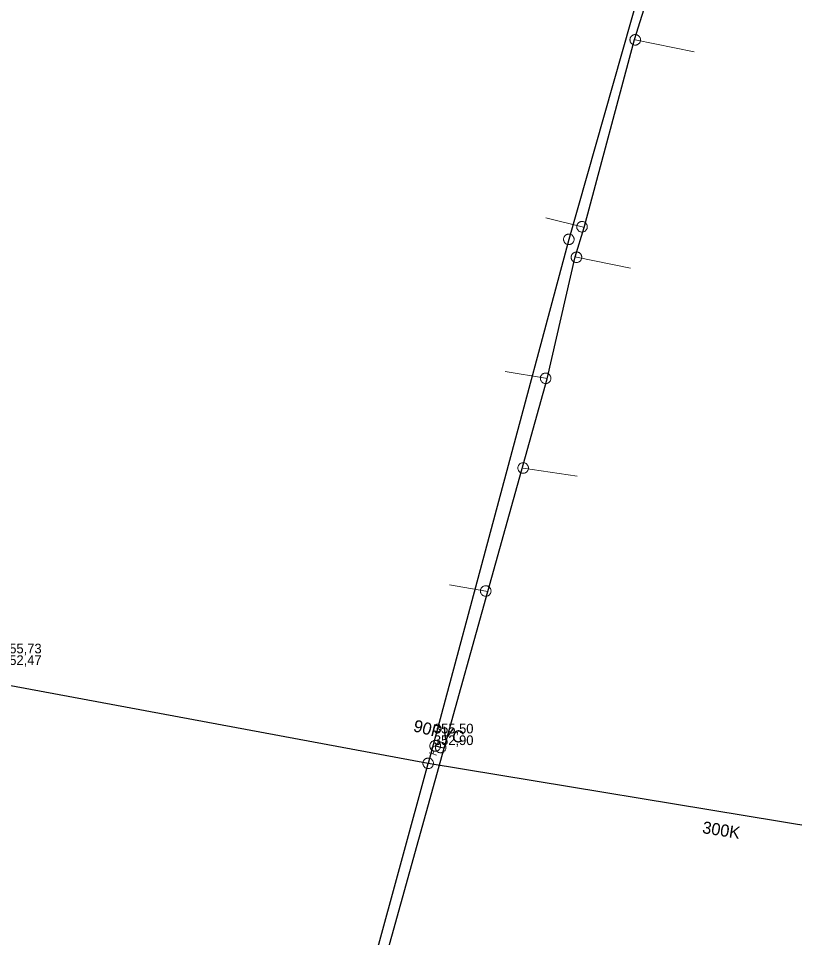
# Model space of a CAD drawing. Extents: x -741806 to -738704, y -1059275 to -1055387.
# Drawn here: x -740777.8 to -740713.6, y -1057880.2 to -1057804.2 of the extents above; entities that cross this region are included whole.
import ezdxf

# ---------------------------------------------------------------- set-up
doc = ezdxf.new("R2010")
doc.units = 0
doc.header["$LTSCALE"] = 0.4
for name, color, linetype, lineweight in [('2', 7, 'Continuous', 25), ('21', 7, 'Continuous', 13), ('3', 7, 'Continuous', 13), ('50', 7, 'Continuous', 13), ('51', 7, 'Continuous', 13), ('52', 7, 'Continuous', 25), ('6', 7, 'Continuous', 13)]:
    doc.layers.add(name, color=color, linetype=linetype, lineweight=lineweight)
doc.layers.add('5', color=7, linetype='Continuous')
doc.layers.add('53', color=7, linetype='Continuous')

msp = doc.modelspace()

# ---------------------------------------------------------------- linework, layer by layer
at = {"layer": '2'}
for p in [(-740756.37, -1057911.35), (-740694.1, -1057874.1)]:
    msp.add_line(p, (-740743.93, -1057865.84), dxfattribs=at)
for points in [[(-740701.17, -1057709.36), (-740708.18, -1057736.82), (-740719.8, -1057778.56), (-740732.3, -1057822.51), (-740743.93, -1057865.84)], [(-740743.93, -1057865.84), (-740779.64, -1057859.22), (-740786.62, -1057815.629), (-740786.91, -1057814.78)]]:
    msp.add_lwpolyline(points, dxfattribs=at)
at = {"layer": '21'}
for points in [[(-740726.859, -1057805.99), (-740726.809, -1057806.01), (-740721.93, -1057806.994)], [(-740731.035, -1057821.527), (-740731.21, -1057821.47), (-740734.206, -1057820.739)], [(-740731.769, -1057823.959), (-740731.67, -1057823.99), (-740727.203, -1057824.889)], [(-740734.098, -1057834.034), (-740734.219, -1057834), (-740737.577, -1057833.448)], [(-740736.15, -1057841.402), (-740736.079, -1057841.419), (-740731.612, -1057842.093)], [(-740739, -1057851.635), (-740739.17, -1057851.59), (-740742.159, -1057851.084)]]:
    msp.add_lwpolyline(points, dxfattribs=at)
at = {"layer": '3'}
for points in [[(-740732.42, -1057822.931), (-740732.376, -1057822.94), (-740732.33, -1057822.946), (-740732.284, -1057822.946), (-740732.239, -1057822.943), (-740732.194, -1057822.934), (-740732.15, -1057822.92), (-740732.108, -1057822.902), (-740732.068, -1057822.88), (-740732.031, -1057822.853), (-740731.996, -1057822.823), (-740731.965, -1057822.79), (-740731.937, -1057822.753), (-740731.914, -1057822.714), (-740731.894, -1057822.673), (-740731.88, -1057822.629), (-740731.869, -1057822.584), (-740731.864, -1057822.539), (-740731.863, -1057822.493), (-740731.868, -1057822.447), (-740731.876, -1057822.402), (-740731.89, -1057822.359), (-740731.907, -1057822.317), (-740731.93, -1057822.277), (-740731.956, -1057822.239), (-740731.987, -1057822.204), (-740732.021, -1057822.174), (-740732.056, -1057822.146), (-740732.096, -1057822.122), (-740732.138, -1057822.103), (-740732.181, -1057822.089), (-740732.225, -1057822.078), (-740732.27, -1057822.073), (-740732.317, -1057822.072), (-740732.363, -1057822.077), (-740732.407, -1057822.085), (-740732.451, -1057822.098), (-740732.493, -1057822.117), (-740732.534, -1057822.139), (-740732.57, -1057822.165), (-740732.605, -1057822.195), (-740732.636, -1057822.229), (-740732.664, -1057822.265), (-740732.688, -1057822.304), (-740732.707, -1057822.346), (-740732.721, -1057822.39), (-740732.732, -1057822.434), (-740732.738, -1057822.48), (-740732.738, -1057822.525), (-740732.733, -1057822.571), (-740732.724, -1057822.616), (-740732.711, -1057822.66), (-740732.694, -1057822.702), (-740732.671, -1057822.742), (-740732.645, -1057822.779), (-740732.614, -1057822.814), (-740732.581, -1057822.845), (-740732.545, -1057822.872), (-740732.505, -1057822.896), (-740732.463, -1057822.915), (-740732.421, -1057822.93)], [(-740744.362, -1057865.767), (-740744.366, -1057865.812), (-740744.366, -1057865.858), (-740744.362, -1057865.904), (-740744.353, -1057865.948), (-740744.339, -1057865.992), (-740744.321, -1057866.035), (-740744.298, -1057866.074), (-740744.272, -1057866.112), (-740744.241, -1057866.145), (-740744.207, -1057866.176), (-740744.17, -1057866.204), (-740744.131, -1057866.227), (-740744.089, -1057866.245), (-740744.046, -1057866.261), (-740744.001, -1057866.27), (-740743.955, -1057866.276), (-740743.909, -1057866.275), (-740743.864, -1057866.271), (-740743.819, -1057866.262), (-740743.775, -1057866.248), (-740743.734, -1057866.229), (-740743.694, -1057866.207), (-740743.657, -1057866.18), (-740743.622, -1057866.15), (-740743.591, -1057866.116), (-740743.565, -1057866.079), (-740743.541, -1057866.04), (-740743.522, -1057865.998), (-740743.508, -1057865.955), (-740743.498, -1057865.909), (-740743.493, -1057865.865), (-740743.492, -1057865.819), (-740743.497, -1057865.773), (-740743.507, -1057865.728), (-740743.52, -1057865.685), (-740743.538, -1057865.642), (-740743.561, -1057865.603), (-740743.588, -1057865.565), (-740743.618, -1057865.532), (-740743.651, -1057865.501), (-740743.688, -1057865.474), (-740743.728, -1057865.45), (-740743.769, -1057865.431), (-740743.813, -1057865.416), (-740743.858, -1057865.407), (-740743.903, -1057865.401), (-740743.949, -1057865.401), (-740743.994, -1057865.406), (-740744.04, -1057865.415), (-740744.083, -1057865.429), (-740744.125, -1057865.448), (-740744.165, -1057865.469), (-740744.202, -1057865.497), (-740744.236, -1057865.527), (-740744.268, -1057865.561), (-740744.295, -1057865.598), (-740744.318, -1057865.637), (-740744.337, -1057865.679), (-740744.351, -1057865.722), (-740744.361, -1057865.766)]]:
    msp.add_lwpolyline(points, dxfattribs=at)
at = {"layer": '50'}
for p, q in [((-740743.348, -1057864.394), (-740742.956, -1057864.178)), ((-740743.836, -1057864.98), (-740743.541, -1057865.065)), ((-740743.348, -1057864.394), (-740743.737, -1057864.606)), ((-740743.471, -1057864.824), (-740743.541, -1057865.065)), ((-740743.245, -1057865.151), (-740743.541, -1057865.065))]:
    msp.add_line(p, q, dxfattribs=at)
msp.add_lwpolyline([(-740743.774, -1057864.267), (-740743.784, -1057864.315), (-740743.792, -1057864.361), (-740743.793, -1057864.408), (-740743.788, -1057864.454), (-740743.781, -1057864.498), (-740743.767, -1057864.545), (-740743.748, -1057864.587), (-740743.726, -1057864.629), (-740743.701, -1057864.668), (-740743.669, -1057864.702), (-740743.636, -1057864.735), (-740743.6, -1057864.765), (-740743.559, -1057864.787), (-740743.517, -1057864.808), (-740743.473, -1057864.823), (-740743.428, -1057864.833), (-740743.384, -1057864.841), (-740743.336, -1057864.841), (-740743.289, -1057864.837), (-740743.242, -1057864.829), (-740743.198, -1057864.815), (-740743.155, -1057864.798), (-740743.114, -1057864.775), (-740743.076, -1057864.75), (-740743.039, -1057864.719), (-740743.007, -1057864.685), (-740742.979, -1057864.649), (-740742.953, -1057864.608), (-740742.936, -1057864.565), (-740742.917, -1057864.523), (-740742.907, -1057864.476), (-740742.902, -1057864.43), (-740742.9, -1057864.385), (-740742.903, -1057864.337), (-740742.913, -1057864.291), (-740742.924, -1057864.246), (-740742.944, -1057864.204), (-740742.965, -1057864.162), (-740742.993, -1057864.122), (-740743.023, -1057864.089), (-740743.058, -1057864.055), (-740743.095, -1057864.028), (-740743.132, -1057864.003), (-740743.177, -1057863.981), (-740743.22, -1057863.966), (-740743.265, -1057863.956), (-740743.312, -1057863.951), (-740743.359, -1057863.949), (-740743.405, -1057863.952), (-740743.452, -1057863.961), (-740743.495, -1057863.974), (-740743.54, -1057863.992), (-740743.58, -1057864.014), (-740743.618, -1057864.039), (-740743.653, -1057864.072), (-740743.687, -1057864.104), (-740743.716, -1057864.141), (-740743.738, -1057864.182), (-740743.758, -1057864.224)], close=True, dxfattribs=at)
at = {"layer": '51'}
for points in [[(-740726.4, -1057806.165), (-740726.386, -1057806.122), (-740726.377, -1057806.078), (-740726.372, -1057806.032), (-740726.372, -1057805.987), (-740726.377, -1057805.941), (-740726.386, -1057805.895), (-740726.401, -1057805.852), (-740726.419, -1057805.81), (-740726.443, -1057805.771), (-740726.47, -1057805.734), (-740726.501, -1057805.7), (-740726.535, -1057805.669), (-740726.572, -1057805.642), (-740726.611, -1057805.62), (-740726.653, -1057805.601), (-740726.697, -1057805.587), (-740726.742, -1057805.578), (-740726.787, -1057805.573), (-740726.833, -1057805.574), (-740726.879, -1057805.579), (-740726.924, -1057805.589), (-740726.967, -1057805.602), (-740727.009, -1057805.622), (-740727.048, -1057805.644), (-740727.086, -1057805.672), (-740727.12, -1057805.702), (-740727.15, -1057805.736), (-740727.177, -1057805.774), (-740727.199, -1057805.813), (-740727.218, -1057805.855), (-740727.232, -1057805.898), (-740727.241, -1057805.943), (-740727.246, -1057805.989), (-740727.246, -1057806.034), (-740727.241, -1057806.08), (-740727.231, -1057806.125), (-740727.217, -1057806.168), (-740727.198, -1057806.211), (-740727.175, -1057806.25), (-740727.148, -1057806.286), (-740727.117, -1057806.321), (-740727.083, -1057806.352), (-740727.046, -1057806.378), (-740727.007, -1057806.401), (-740726.964, -1057806.419), (-740726.921, -1057806.434), (-740726.876, -1057806.442), (-740726.831, -1057806.448), (-740726.784, -1057806.447), (-740726.739, -1057806.442), (-740726.694, -1057806.432), (-740726.651, -1057806.419), (-740726.609, -1057806.399), (-740726.569, -1057806.377), (-740726.532, -1057806.349), (-740726.498, -1057806.318), (-740726.468, -1057806.285), (-740726.441, -1057806.247), (-740726.418, -1057806.207), (-740726.401, -1057806.166)], [(-740731.625, -1057821.333), (-740731.637, -1057821.376), (-740731.644, -1057821.421), (-740731.647, -1057821.468), (-740731.645, -1057821.513), (-740731.637, -1057821.558), (-740731.626, -1057821.603), (-740731.609, -1057821.645), (-740731.589, -1057821.687), (-740731.563, -1057821.724), (-740731.535, -1057821.76), (-740731.503, -1057821.793), (-740731.467, -1057821.822), (-740731.429, -1057821.847), (-740731.388, -1057821.868), (-740731.345, -1057821.884), (-740731.301, -1057821.897), (-740731.256, -1057821.904), (-740731.211, -1057821.906), (-740731.164, -1057821.904), (-740731.119, -1057821.896), (-740731.075, -1057821.884), (-740731.032, -1057821.869), (-740730.991, -1057821.848), (-740730.953, -1057821.823), (-740730.917, -1057821.794), (-740730.884, -1057821.762), (-740730.856, -1057821.727), (-740730.831, -1057821.688), (-740730.81, -1057821.647), (-740730.793, -1057821.604), (-740730.782, -1057821.561), (-740730.774, -1057821.516), (-740730.772, -1057821.469), (-740730.774, -1057821.424), (-740730.781, -1057821.379), (-740730.793, -1057821.334), (-740730.809, -1057821.292), (-740730.829, -1057821.25), (-740730.855, -1057821.213), (-740730.883, -1057821.177), (-740730.916, -1057821.144), (-740730.951, -1057821.115), (-740730.99, -1057821.091), (-740731.03, -1057821.069), (-740731.073, -1057821.053), (-740731.117, -1057821.04), (-740731.163, -1057821.034), (-740731.208, -1057821.031), (-740731.254, -1057821.033), (-740731.299, -1057821.041), (-740731.343, -1057821.053), (-740731.386, -1057821.068), (-740731.427, -1057821.089), (-740731.465, -1057821.114), (-740731.501, -1057821.143), (-740731.534, -1057821.175), (-740731.562, -1057821.21), (-740731.588, -1057821.249), (-740731.608, -1057821.29), (-740731.624, -1057821.332)], [(-740731.253, -1057824.121), (-740731.241, -1057824.077), (-740731.234, -1057824.032), (-740731.232, -1057823.985), (-740731.235, -1057823.941), (-740731.243, -1057823.895), (-740731.255, -1057823.851), (-740731.272, -1057823.808), (-740731.293, -1057823.767), (-740731.319, -1057823.73), (-740731.348, -1057823.695), (-740731.381, -1057823.662), (-740731.417, -1057823.633), (-740731.455, -1057823.609), (-740731.496, -1057823.589), (-740731.539, -1057823.573), (-740731.584, -1057823.561), (-740731.629, -1057823.554), (-740731.674, -1057823.553), (-740731.72, -1057823.556), (-740731.766, -1057823.564), (-740731.809, -1057823.576), (-740731.852, -1057823.592), (-740731.893, -1057823.614), (-740731.931, -1057823.639), (-740731.966, -1057823.669), (-740731.998, -1057823.702), (-740732.026, -1057823.737), (-740732.051, -1057823.776), (-740732.071, -1057823.817), (-740732.088, -1057823.86), (-740732.099, -1057823.904), (-740732.105, -1057823.949), (-740732.107, -1057823.995), (-740732.105, -1057824.04), (-740732.097, -1057824.086), (-740732.085, -1057824.13), (-740732.067, -1057824.172), (-740732.047, -1057824.214), (-740732.021, -1057824.251), (-740731.992, -1057824.286), (-740731.959, -1057824.319), (-740731.923, -1057824.348), (-740731.884, -1057824.371), (-740731.844, -1057824.392), (-740731.801, -1057824.408), (-740731.756, -1057824.42), (-740731.711, -1057824.426), (-740731.665, -1057824.428), (-740731.619, -1057824.425), (-740731.574, -1057824.417), (-740731.53, -1057824.405), (-740731.487, -1057824.389), (-740731.447, -1057824.367), (-740731.409, -1057824.342), (-740731.373, -1057824.312), (-740731.341, -1057824.279), (-740731.313, -1057824.244), (-740731.288, -1057824.205), (-740731.268, -1057824.164), (-740731.253, -1057824.122)], [(-740734.12, -1057833.574), (-740734.164, -1057833.566), (-740734.209, -1057833.562), (-740734.256, -1057833.564), (-740734.3, -1057833.57), (-740734.345, -1057833.581), (-740734.389, -1057833.597), (-740734.429, -1057833.617), (-740734.469, -1057833.641), (-740734.504, -1057833.67), (-740734.537, -1057833.701), (-740734.567, -1057833.736), (-740734.593, -1057833.774), (-740734.615, -1057833.815), (-740734.631, -1057833.857), (-740734.644, -1057833.901), (-740734.652, -1057833.946), (-740734.656, -1057833.992), (-740734.654, -1057834.037), (-740734.647, -1057834.083), (-740734.636, -1057834.128), (-740734.62, -1057834.17), (-740734.601, -1057834.212), (-740734.576, -1057834.25), (-740734.548, -1057834.287), (-740734.516, -1057834.32), (-740734.481, -1057834.349), (-740734.443, -1057834.375), (-740734.402, -1057834.396), (-740734.36, -1057834.413), (-740734.316, -1057834.427), (-740734.271, -1057834.434), (-740734.226, -1057834.437), (-740734.179, -1057834.436), (-740734.135, -1057834.429), (-740734.09, -1057834.418), (-740734.046, -1057834.403), (-740734.006, -1057834.382), (-740733.966, -1057834.359), (-740733.931, -1057834.33), (-740733.898, -1057834.298), (-740733.868, -1057834.263), (-740733.842, -1057834.225), (-740733.822, -1057834.185), (-740733.804, -1057834.143), (-740733.791, -1057834.098), (-740733.783, -1057834.053), (-740733.781, -1057834.007), (-740733.781, -1057833.962), (-740733.788, -1057833.916), (-740733.799, -1057833.872), (-740733.815, -1057833.829), (-740733.834, -1057833.788), (-740733.859, -1057833.749), (-740733.887, -1057833.713), (-740733.919, -1057833.68), (-740733.954, -1057833.65), (-740733.992, -1057833.625), (-740734.033, -1057833.603), (-740734.075, -1057833.586), (-740734.119, -1057833.574)], [(-740735.961, -1057840.998), (-740736.005, -1057840.988), (-740736.05, -1057840.982), (-740736.096, -1057840.982), (-740736.141, -1057840.986), (-740736.186, -1057840.995), (-740736.231, -1057841.009), (-740736.272, -1057841.027), (-740736.313, -1057841.049), (-740736.349, -1057841.076), (-740736.383, -1057841.106), (-740736.415, -1057841.14), (-740736.443, -1057841.177), (-740736.466, -1057841.216), (-740736.485, -1057841.258), (-740736.499, -1057841.301), (-740736.509, -1057841.346), (-740736.515, -1057841.391), (-740736.515, -1057841.437), (-740736.51, -1057841.483), (-740736.501, -1057841.528), (-740736.487, -1057841.572), (-740736.47, -1057841.614), (-740736.446, -1057841.653), (-740736.421, -1057841.691), (-740736.39, -1057841.725), (-740736.356, -1057841.756), (-740736.32, -1057841.783), (-740736.28, -1057841.807), (-740736.238, -1057841.826), (-740736.195, -1057841.841), (-740736.15, -1057841.85), (-740736.105, -1057841.855), (-740736.059, -1057841.856), (-740736.014, -1057841.852), (-740735.969, -1057841.842), (-740735.924, -1057841.829), (-740735.883, -1057841.81), (-740735.843, -1057841.788), (-740735.806, -1057841.761), (-740735.772, -1057841.731), (-740735.74, -1057841.697), (-740735.713, -1057841.661), (-740735.69, -1057841.621), (-740735.67, -1057841.58), (-740735.656, -1057841.536), (-740735.646, -1057841.491), (-740735.641, -1057841.446), (-740735.64, -1057841.4), (-740735.645, -1057841.354), (-740735.654, -1057841.309), (-740735.668, -1057841.266), (-740735.685, -1057841.224), (-740735.709, -1057841.184), (-740735.735, -1057841.147), (-740735.765, -1057841.112), (-740735.799, -1057841.081), (-740735.835, -1057841.054), (-740735.876, -1057841.031), (-740735.917, -1057841.012), (-740735.96, -1057840.998)], [(-740739.592, -1057851.477), (-740739.601, -1057851.521), (-740739.606, -1057851.566), (-740739.606, -1057851.613), (-740739.601, -1057851.658), (-740739.592, -1057851.703), (-740739.577, -1057851.747), (-740739.558, -1057851.788), (-740739.536, -1057851.828), (-740739.508, -1057851.864), (-740739.478, -1057851.898), (-740739.444, -1057851.929), (-740739.406, -1057851.957), (-740739.367, -1057851.979), (-740739.325, -1057851.998), (-740739.281, -1057852.011), (-740739.236, -1057852.021), (-740739.191, -1057852.026), (-740739.145, -1057852.026), (-740739.099, -1057852.02), (-740739.054, -1057852.01), (-740739.011, -1057851.996), (-740738.969, -1057851.978), (-740738.93, -1057851.954), (-740738.893, -1057851.928), (-740738.859, -1057851.897), (-740738.828, -1057851.862), (-740738.802, -1057851.826), (-740738.779, -1057851.786), (-740738.76, -1057851.744), (-740738.746, -1057851.7), (-740738.737, -1057851.656), (-740738.732, -1057851.611), (-740738.732, -1057851.564), (-740738.737, -1057851.519), (-740738.747, -1057851.474), (-740738.761, -1057851.43), (-740738.78, -1057851.389), (-740738.803, -1057851.349), (-740738.83, -1057851.313), (-740738.861, -1057851.279), (-740738.895, -1057851.248), (-740738.932, -1057851.22), (-740738.972, -1057851.199), (-740739.013, -1057851.179), (-740739.057, -1057851.166), (-740739.102, -1057851.156), (-740739.148, -1057851.152), (-740739.193, -1057851.151), (-740739.239, -1057851.157), (-740739.284, -1057851.167), (-740739.327, -1057851.181), (-740739.369, -1057851.199), (-740739.409, -1057851.223), (-740739.446, -1057851.249), (-740739.48, -1057851.28), (-740739.511, -1057851.315), (-740739.537, -1057851.351), (-740739.56, -1057851.392), (-740739.578, -1057851.433), (-740739.592, -1057851.476)], [(-740743.328, -1057864.449), (-740743.334, -1057864.494), (-740743.336, -1057864.539), (-740743.332, -1057864.586), (-740743.324, -1057864.63), (-740743.311, -1057864.674), (-740743.293, -1057864.717), (-740743.271, -1057864.757), (-740743.246, -1057864.795), (-740743.215, -1057864.829), (-740743.183, -1057864.861), (-740743.146, -1057864.889), (-740743.107, -1057864.913), (-740743.066, -1057864.933), (-740743.023, -1057864.948), (-740742.978, -1057864.959), (-740742.932, -1057864.965), (-740742.887, -1057864.966), (-740742.842, -1057864.963), (-740742.796, -1057864.954), (-740742.752, -1057864.941), (-740742.71, -1057864.923), (-740742.67, -1057864.902), (-740742.632, -1057864.875), (-740742.597, -1057864.846), (-740742.566, -1057864.812), (-740742.537, -1057864.776), (-740742.514, -1057864.738), (-740742.494, -1057864.696), (-740742.479, -1057864.653), (-740742.468, -1057864.608), (-740742.462, -1057864.563), (-740742.461, -1057864.518), (-740742.465, -1057864.471), (-740742.473, -1057864.427), (-740742.486, -1057864.383), (-740742.503, -1057864.34), (-740742.525, -1057864.3), (-740742.551, -1057864.262), (-740742.581, -1057864.228), (-740742.614, -1057864.196), (-740742.65, -1057864.168), (-740742.69, -1057864.144), (-740742.731, -1057864.125), (-740742.774, -1057864.109), (-740742.819, -1057864.098), (-740742.864, -1057864.092), (-740742.91, -1057864.092), (-740742.955, -1057864.094), (-740743, -1057864.103), (-740743.045, -1057864.116), (-740743.087, -1057864.134), (-740743.127, -1057864.155), (-740743.165, -1057864.182), (-740743.199, -1057864.211), (-740743.231, -1057864.245), (-740743.259, -1057864.281), (-740743.283, -1057864.319), (-740743.303, -1057864.361), (-740743.318, -1057864.404), (-740743.328, -1057864.448)]]:
    msp.add_lwpolyline(points, dxfattribs=at)
at = {"layer": '52'}
for points in [[(-740759.671, -1057928.335), (-740755.899, -1057913.818), (-740754.51, -1057906.588), (-740749.763, -1057890.341), (-740742.598, -1057864.585), (-740739, -1057851.635), (-740734.098, -1057834.034), (-740731.769, -1057823.959), (-740731.035, -1057821.527), (-740726.859, -1057805.99), (-740724.506, -1057798.436), (-740717.215, -1057772.777), (-740714.807, -1057763.593), (-740714.546, -1057762.394), (-740708.688, -1057741.976), (-740702.958, -1057721.108), (-740699.87, -1057708.35), (-740697.699, -1057698.53), (-740697.223, -1057697.027), (-740691.452, -1057683.465), (-740676.844, -1057679.298), (-740642.039, -1057681.06)], [(-740742.598, -1057864.585), (-740742.899, -1057864.53), (-740743.35, -1057864.399)]]:
    msp.add_lwpolyline(points, dxfattribs=at)

# ---------------------------------------------------------------- texts
at = {"layer": '5'}
msp.add_text('300K', height=1, rotation=351, dxfattribs=at).set_placement((-740721.311, -1057871.601))
at = {"layer": '53'}
msp.add_text('90PVC ', height=1, rotation=346, dxfattribs=at).set_placement((-740745.223, -1057863.178))
at = {"layer": '6'}
for s, p in [('355,73', (-740779.167, -1057856.746)), ('352,47', (-740779.167, -1057857.706)), ('355,50', (-740743.457, -1057863.366)), ('352,90', (-740743.457, -1057864.326))]:
    msp.add_text(s, height=0.8, dxfattribs=at).set_placement(p)

doc.saveas('drawing.dxf')
